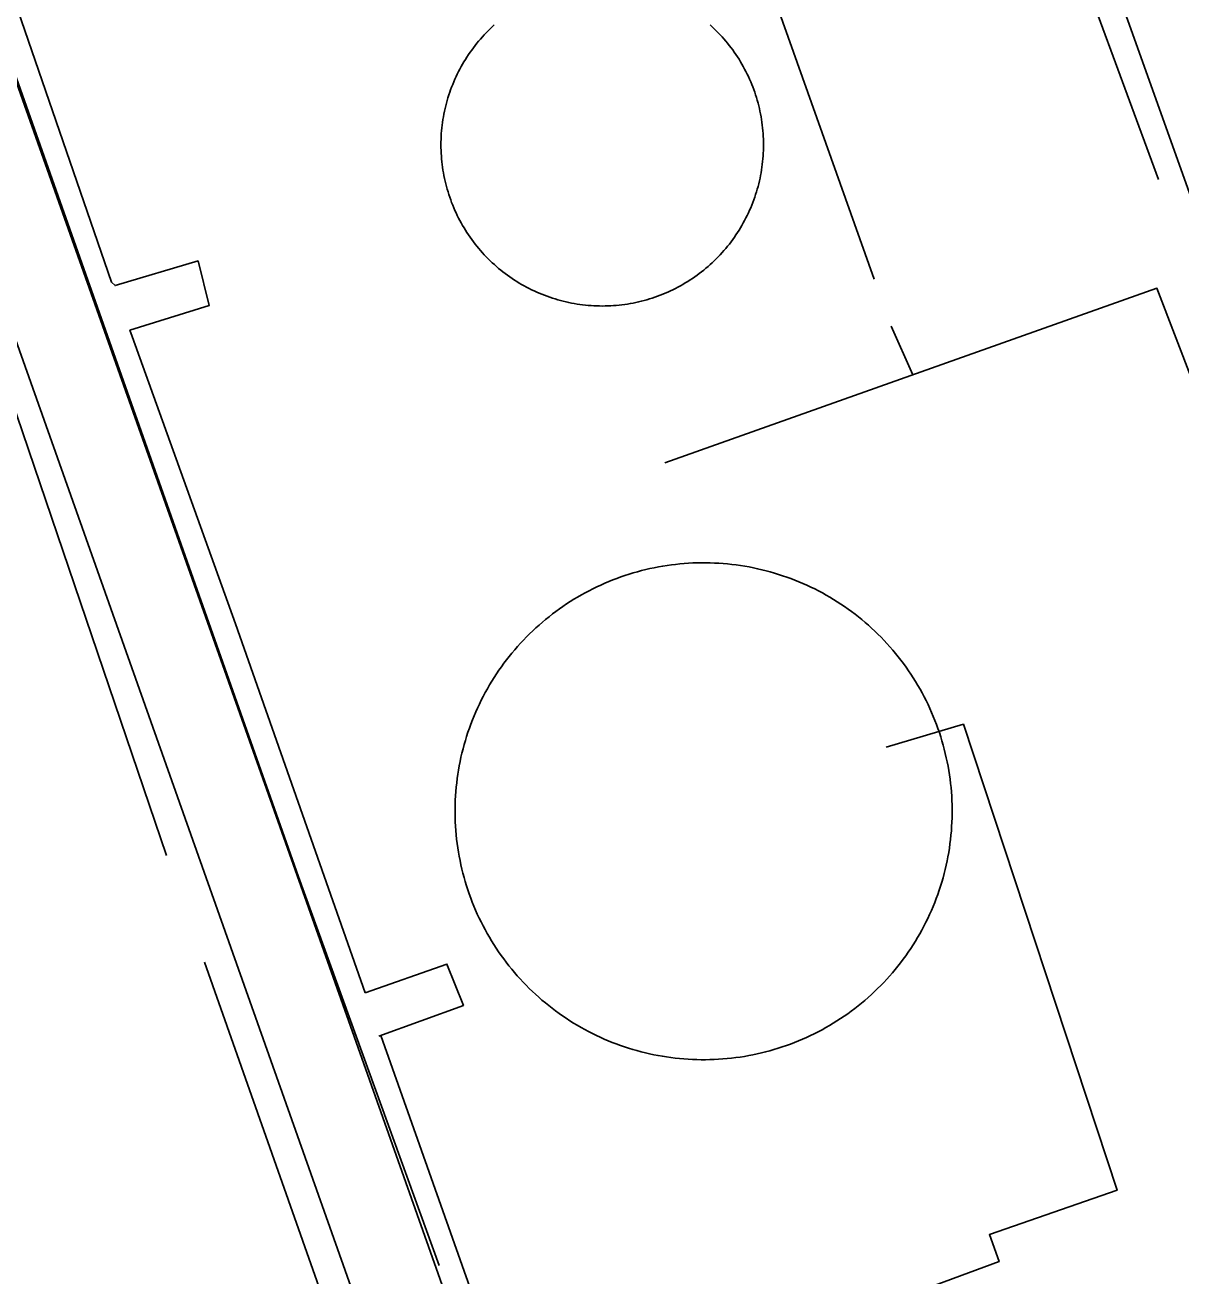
# Model space of a CAD drawing. Extents: x 3567028 to 3605064, y 510945 to 536587.
# Drawn here: x 3599281.8 to 3599682.2, y 526848.4 to 527281.8 of the extents above; entities that cross this region are included whole.
import ezdxf

# ---------------------------------------------------------------- set-up
doc = ezdxf.new("R2010")
doc.units = 0
for name, color, linetype in [('V-DOMW-TANK', 7, 'Continuous'), ('V-ROAD-CNTR', 7, 'Continuous'), ('V-TOPO-SHOR', 7, 'Continuous'), ('V-UTIL-LINE', 7, 'Continuous')]:
    doc.layers.add(name, color=color, linetype=linetype)

msp = doc.modelspace()

# ---------------------------------------------------------------- linework, layer by layer
at = {"layer": 'V-DOMW-TANK'}
for points in [[(3599429.54, 527220.28), (3599429.21, 527221.2), (3599428.88, 527222.11), (3599428.57, 527223.04), (3599428.28, 527223.97), (3599428, 527224.91), (3599427.74, 527225.84), (3599427.49, 527226.79), (3599427.27, 527227.74), (3599427.06, 527228.69), (3599426.86, 527229.64), (3599426.68, 527230.6), (3599426.52, 527231.56), (3599426.38, 527232.53), (3599426.25, 527233.49), (3599426.14, 527234.46), (3599426.04, 527235.43), (3599425.97, 527236.41), (3599425.91, 527237.38), (3599425.87, 527238.35), (3599425.84, 527239.33), (3599425.83, 527240.3), (3599425.84, 527241.28), (3599425.86, 527242.25), (3599425.91, 527243.23), (3599425.96, 527244.2), (3599426.04, 527245.17), (3599426.14, 527246.14), (3599426.24, 527247.11), (3599426.37, 527248.08), (3599426.52, 527249.04), (3599426.68, 527250.01), (3599426.85, 527250.96), (3599427.05, 527251.92), (3599427.26, 527252.87), (3599427.48, 527253.82), (3599427.73, 527254.76), (3599427.99, 527255.7), (3599428.27, 527256.64), (3599428.56, 527257.57), (3599428.87, 527258.49), (3599429.19, 527259.41), (3599429.54, 527260.32), (3599429.89, 527261.23), (3599430.26, 527262.13), (3599430.65, 527263.03), (3599431.06, 527263.92), (3599431.48, 527264.8), (3599431.91, 527265.67), (3599432.36, 527266.53), (3599432.83, 527267.39), (3599433.31, 527268.24), (3599433.8, 527269.08), (3599434.31, 527269.91), (3599434.83, 527270.73), (3599435.37, 527271.55), (3599435.93, 527272.35), (3599436.49, 527273.15), (3599437.07, 527273.93), (3599437.66, 527274.7), (3599438.27, 527275.47), (3599438.89, 527276.22), (3599439.52, 527276.96), (3599440.17, 527277.69), (3599440.83, 527278.41), (3599441.5, 527279.12), (3599442.18, 527279.81), (3599442.88, 527280.5), (3599443.58, 527281.17), (3599444.3, 527281.83)], [(3599519.07, 527281.85), (3599519.79, 527281.19), (3599520.5, 527280.52), (3599521.19, 527279.83), (3599521.88, 527279.14), (3599522.54, 527278.43), (3599523.2, 527277.71), (3599523.85, 527276.98), (3599524.48, 527276.24), (3599525.1, 527275.49), (3599525.71, 527274.73), (3599526.31, 527273.95), (3599526.89, 527273.17), (3599527.45, 527272.38), (3599528, 527271.57), (3599528.54, 527270.76), (3599529.07, 527269.94), (3599529.58, 527269.11), (3599530.07, 527268.27), (3599530.55, 527267.42), (3599531.02, 527266.56), (3599531.47, 527265.7), (3599531.9, 527264.82), (3599532.32, 527263.94), (3599532.73, 527263.06), (3599533.12, 527262.16), (3599533.49, 527261.26), (3599533.85, 527260.36), (3599534.19, 527259.44), (3599534.51, 527258.52), (3599534.83, 527257.6), (3599535.12, 527256.67), (3599535.4, 527255.73), (3599535.66, 527254.79), (3599535.9, 527253.85), (3599536.13, 527252.9), (3599536.34, 527251.95), (3599536.54, 527250.99), (3599536.71, 527250.04), (3599536.88, 527249.07), (3599537.02, 527248.11), (3599537.15, 527247.14), (3599537.26, 527246.18), (3599537.35, 527245.2), (3599537.43, 527244.23), (3599537.49, 527243.26), (3599537.53, 527242.28), (3599537.56, 527241.31)], [(3599537.56, 527241.31), (3599537.56, 527240.33), (3599537.56, 527239.36), (3599537.53, 527238.39), (3599537.49, 527237.41), (3599537.43, 527236.44), (3599537.35, 527235.47), (3599537.26, 527234.49), (3599537.15, 527233.53), (3599537.02, 527232.56), (3599536.88, 527231.59), (3599536.72, 527230.63), (3599536.54, 527229.67), (3599536.35, 527228.72), (3599536.14, 527227.77), (3599535.91, 527226.82), (3599535.67, 527225.88), (3599535.41, 527224.94), (3599535.13, 527224), (3599534.83, 527223.07), (3599534.53, 527222.15), (3599534.2, 527221.23), (3599533.86, 527220.31), (3599533.5, 527219.41), (3599533.13, 527218.51), (3599532.74, 527217.61), (3599532.34, 527216.72), (3599531.92, 527215.84), (3599531.48, 527214.97), (3599531.03, 527214.11), (3599530.57, 527213.25), (3599530.09, 527212.4), (3599529.6, 527211.56), (3599529.08, 527210.73), (3599528.56, 527209.91), (3599528.02, 527209.09), (3599527.47, 527208.29), (3599526.91, 527207.49), (3599526.33, 527206.71), (3599525.73, 527205.94), (3599525.12, 527205.17), (3599524.5, 527204.42), (3599523.87, 527203.68), (3599523.23, 527202.95), (3599522.57, 527202.23), (3599521.9, 527201.52), (3599521.21, 527200.83), (3599520.52, 527200.14), (3599519.81, 527199.47), (3599519.09, 527198.81), (3599518.36, 527198.16), (3599517.62, 527197.53), (3599516.87, 527196.92), (3599516.11, 527196.3), (3599515.33, 527195.71), (3599514.55, 527195.13), (3599513.75, 527194.56), (3599512.95, 527194.01), (3599512.14, 527193.47), (3599511.32, 527192.95), (3599510.48, 527192.44)], [(3599510.48, 527192.44), (3599509.64, 527191.94), (3599508.8, 527191.46), (3599507.94, 527191), (3599507.07, 527190.55), (3599506.2, 527190.11), (3599505.32, 527189.69), (3599504.44, 527189.29), (3599503.54, 527188.9), (3599502.64, 527188.53), (3599501.73, 527188.17), (3599500.82, 527187.83), (3599499.9, 527187.5), (3599498.98, 527187.19), (3599498.05, 527186.9), (3599497.11, 527186.62), (3599496.17, 527186.36), (3599495.23, 527186.12), (3599494.28, 527185.89), (3599493.33, 527185.68), (3599492.37, 527185.48), (3599491.42, 527185.3), (3599490.45, 527185.14), (3599489.49, 527185), (3599488.52, 527184.87), (3599487.55, 527184.76), (3599486.58, 527184.67), (3599485.61, 527184.59), (3599484.64, 527184.53), (3599483.66, 527184.48), (3599482.69, 527184.46), (3599481.71, 527184.45), (3599480.74, 527184.46), (3599479.76, 527184.48), (3599478.79, 527184.53), (3599477.82, 527184.59), (3599476.84, 527184.66), (3599475.87, 527184.76), (3599474.9, 527184.86), (3599473.94, 527184.99), (3599472.97, 527185.14), (3599472.01, 527185.3), (3599471.05, 527185.47), (3599470.1, 527185.67), (3599469.15, 527185.88), (3599468.2, 527186.11), (3599467.25, 527186.35), (3599466.31, 527186.61), (3599465.38, 527186.89), (3599464.45, 527187.18), (3599463.52, 527187.49), (3599462.6, 527187.82), (3599461.69, 527188.16), (3599460.78, 527188.51), (3599459.88, 527188.89), (3599458.99, 527189.28), (3599458.1, 527189.68), (3599457.22, 527190.1), (3599456.35, 527190.53), (3599455.48, 527190.98), (3599454.63, 527191.45), (3599453.78, 527191.93), (3599452.94, 527192.42), (3599452.11, 527192.93), (3599451.28, 527193.46), (3599450.47, 527193.99), (3599449.67, 527194.55), (3599448.87, 527195.11), (3599448.09, 527195.69), (3599447.31, 527196.29), (3599446.55, 527196.89), (3599445.8, 527197.51), (3599445.06, 527198.15), (3599444.33, 527198.79), (3599443.61, 527199.45), (3599442.9, 527200.12), (3599442.2, 527200.8), (3599441.52, 527201.5), (3599440.85, 527202.21), (3599440.19, 527202.93), (3599439.54, 527203.66), (3599438.91, 527204.4), (3599438.29, 527205.15), (3599437.68, 527205.91), (3599437.09, 527206.68), (3599436.51, 527207.47), (3599435.94, 527208.26), (3599435.39, 527209.07), (3599434.85, 527209.88), (3599434.33, 527210.7), (3599433.82, 527211.53), (3599433.32, 527212.37), (3599432.84, 527213.22), (3599432.38, 527214.08), (3599431.93, 527214.94), (3599431.49, 527215.81), (3599431.07, 527216.69), (3599430.67, 527217.58), (3599430.28, 527218.48), (3599429.91, 527219.38), (3599429.54, 527220.28)], [(3599477.12, 527085.8), (3599478.46, 527086.48), (3599479.81, 527087.14), (3599481.17, 527087.78), (3599482.54, 527088.39), (3599483.93, 527088.97), (3599485.32, 527089.53), (3599486.73, 527090.07), (3599488.14, 527090.58), (3599489.56, 527091.07), (3599490.99, 527091.53), (3599492.43, 527091.97), (3599493.87, 527092.39), (3599495.32, 527092.77), (3599496.78, 527093.13), (3599498.24, 527093.47), (3599499.72, 527093.78), (3599501.19, 527094.07), (3599502.67, 527094.33), (3599504.15, 527094.56), (3599505.64, 527094.77), (3599507.13, 527094.95), (3599508.63, 527095.1), (3599510.12, 527095.24), (3599511.62, 527095.34), (3599513.12, 527095.42), (3599514.62, 527095.47), (3599516.13, 527095.49), (3599517.63, 527095.49), (3599519.13, 527095.46), (3599520.63, 527095.41), (3599522.14, 527095.33), (3599523.64, 527095.22), (3599525.13, 527095.09), (3599526.62, 527094.93), (3599528.12, 527094.75), (3599529.6, 527094.54), (3599531.09, 527094.3), (3599532.57, 527094.04), (3599534.04, 527093.75), (3599535.51, 527093.44), (3599536.98, 527093.1), (3599538.43, 527092.73), (3599539.88, 527092.34), (3599541.33, 527091.93), (3599542.77, 527091.49), (3599544.19, 527091.02), (3599545.61, 527090.53), (3599547.02, 527090.02), (3599548.43, 527089.48), (3599549.82, 527088.91), (3599551.2, 527088.33), (3599552.58, 527087.71), (3599553.94, 527087.08), (3599555.28, 527086.42), (3599556.62, 527085.73), (3599557.95, 527085.03), (3599559.26, 527084.3), (3599560.56, 527083.55), (3599561.85, 527082.77), (3599563.12, 527081.97), (3599564.38, 527081.15), (3599565.63, 527080.31), (3599566.86, 527079.45), (3599568.07, 527078.57), (3599569.27, 527077.66), (3599570.46, 527076.73), (3599571.62, 527075.79), (3599572.77, 527074.82), (3599573.91, 527073.83), (3599575.02, 527072.83), (3599576.12, 527071.8), (3599577.2, 527070.76), (3599578.26, 527069.69), (3599579.3, 527068.61), (3599580.33, 527067.51), (3599581.33, 527066.39), (3599582.32, 527065.26), (3599583.28, 527064.11), (3599584.23, 527062.94), (3599585.15, 527061.75), (3599586.05, 527060.55), (3599586.94, 527059.34), (3599587.8, 527058.1), (3599588.64, 527056.86), (3599589.45, 527055.6), (3599590.25, 527054.32), (3599591.02, 527053.03), (3599591.77, 527051.73), (3599592.5, 527050.42), (3599593.2, 527049.09), (3599593.88, 527047.75), (3599594.54, 527046.4), (3599595.18, 527045.04), (3599595.79, 527043.67), (3599596.37, 527042.28), (3599596.93, 527040.89), (3599597.47, 527039.48), (3599597.98, 527038.07), (3599598.47, 527036.65), (3599598.93, 527035.22)], [(3599448.46, 526957.06), (3599447.56, 526958.26), (3599446.67, 526959.47), (3599445.81, 526960.7), (3599444.97, 526961.95), (3599444.16, 526963.21), (3599443.36, 526964.49), (3599442.59, 526965.78), (3599441.84, 526967.08), (3599441.11, 526968.39), (3599440.41, 526969.72), (3599439.73, 526971.06), (3599439.07, 526972.41), (3599438.43, 526973.77), (3599437.82, 526975.15), (3599437.24, 526976.53), (3599436.68, 526977.92), (3599436.14, 526979.32), (3599435.63, 526980.74), (3599435.14, 526982.16), (3599434.68, 526983.59), (3599434.24, 526985.03), (3599433.82, 526986.47), (3599433.44, 526987.92), (3599433.07, 526989.38), (3599432.74, 526990.84), (3599432.43, 526992.32), (3599432.14, 526993.79), (3599431.88, 526995.27), (3599431.65, 526996.75), (3599431.44, 526998.24), (3599431.26, 526999.73), (3599431.1, 527001.23), (3599430.97, 527002.72), (3599430.87, 527004.22), (3599430.79, 527005.72), (3599430.74, 527007.23), (3599430.72, 527008.73), (3599430.72, 527010.23), (3599430.75, 527011.73), (3599430.8, 527013.24), (3599430.88, 527014.73), (3599430.98, 527016.23), (3599431.12, 527017.73), (3599431.28, 527019.22), (3599431.46, 527020.72), (3599431.67, 527022.2), (3599431.91, 527023.69), (3599432.17, 527025.17), (3599432.46, 527026.64), (3599432.77, 527028.11), (3599433.11, 527029.57), (3599433.48, 527031.03), (3599433.87, 527032.48), (3599434.28, 527033.93), (3599434.72, 527035.36), (3599435.19, 527036.79), (3599435.68, 527038.21), (3599436.19, 527039.62), (3599436.73, 527041.03), (3599437.29, 527042.42), (3599437.89, 527043.8), (3599438.5, 527045.17), (3599439.13, 527046.54), (3599439.79, 527047.89), (3599440.48, 527049.22), (3599441.18, 527050.55), (3599441.91, 527051.86), (3599442.67, 527053.16), (3599443.44, 527054.45), (3599444.24, 527055.72), (3599445.06, 527056.98), (3599445.9, 527058.23), (3599446.76, 527059.46), (3599447.64, 527060.67), (3599448.55, 527061.87), (3599449.48, 527063.06), (3599450.42, 527064.22), (3599451.39, 527065.38), (3599452.38, 527066.51), (3599453.38, 527067.62), (3599454.41, 527068.72), (3599455.45, 527069.8), (3599456.52, 527070.86), (3599457.6, 527071.91), (3599458.7, 527072.93), (3599459.81, 527073.93), (3599460.95, 527074.92), (3599462.1, 527075.88), (3599463.27, 527076.82), (3599464.46, 527077.75), (3599465.66, 527078.65), (3599466.87, 527079.54), (3599468.1, 527080.4), (3599469.35, 527081.23), (3599470.61, 527082.05), (3599471.89, 527082.85), (3599473.18, 527083.62), (3599474.48, 527084.37), (3599475.79, 527085.1), (3599477.12, 527085.8)], [(3599598.93, 527035.22), (3599599.37, 527033.78), (3599599.78, 527032.34), (3599600.17, 527030.89), (3599600.53, 527029.43), (3599600.87, 527027.96), (3599601.18, 527026.49), (3599601.47, 527025.02), (3599601.73, 527023.54), (3599601.96, 527022.05), (3599602.17, 527020.57), (3599602.35, 527019.07), (3599602.51, 527017.58), (3599602.64, 527016.08), (3599602.74, 527014.58), (3599602.82, 527013.08), (3599602.87, 527011.58), (3599602.89, 527010.08), (3599602.89, 527008.58), (3599602.87, 527007.08), (3599602.81, 527005.57), (3599602.73, 527004.07), (3599602.62, 527002.58), (3599602.49, 527001.08), (3599602.33, 526999.58), (3599602.15, 526998.09), (3599601.94, 526996.61), (3599601.7, 526995.12), (3599601.44, 526993.64), (3599601.15, 526992.17), (3599600.84, 526990.7), (3599600.5, 526989.23), (3599600.13, 526987.78), (3599599.74, 526986.32), (3599599.33, 526984.88), (3599598.89, 526983.45), (3599598.42, 526982.02), (3599597.93, 526980.6), (3599597.42, 526979.18), (3599596.88, 526977.78), (3599596.31, 526976.39), (3599595.72, 526975.01), (3599595.11, 526973.64), (3599594.48, 526972.27), (3599593.81, 526970.92), (3599593.13, 526969.58), (3599592.43, 526968.26), (3599591.7, 526966.95), (3599590.94, 526965.65), (3599590.17, 526964.36), (3599589.37, 526963.08), (3599588.55, 526961.82), (3599587.71, 526960.58), (3599586.85, 526959.35), (3599585.96, 526958.14), (3599585.06, 526956.94), (3599584.13, 526955.75), (3599583.19, 526954.59), (3599582.22, 526953.44), (3599581.23, 526952.3), (3599580.23, 526951.19)], [(3599580.23, 526951.19), (3599579.2, 526950.09), (3599578.16, 526949.01), (3599577.09, 526947.95), (3599576.01, 526946.91), (3599574.91, 526945.88), (3599573.79, 526944.88), (3599572.66, 526943.89), (3599571.51, 526942.93), (3599570.34, 526941.98), (3599569.15, 526941.06), (3599567.95, 526940.16), (3599566.74, 526939.27), (3599565.5, 526938.41), (3599564.26, 526937.57), (3599563, 526936.76), (3599561.72, 526935.96), (3599560.43, 526935.19), (3599559.13, 526934.44), (3599557.82, 526933.71), (3599556.49, 526933.01), (3599555.15, 526932.32), (3599553.8, 526931.67), (3599552.44, 526931.04), (3599551.06, 526930.43), (3599549.68, 526929.84), (3599548.29, 526929.28), (3599546.88, 526928.74), (3599545.47, 526928.23), (3599544.05, 526927.74), (3599542.62, 526927.28), (3599541.18, 526926.84), (3599539.74, 526926.43), (3599538.29, 526926.04), (3599536.83, 526925.68), (3599535.36, 526925.34), (3599533.9, 526925.03), (3599532.42, 526924.74), (3599530.94, 526924.48), (3599529.46, 526924.25), (3599527.97, 526924.04), (3599526.48, 526923.86), (3599524.98, 526923.7), (3599523.48, 526923.57), (3599521.98, 526923.47), (3599520.48, 526923.39), (3599518.98, 526923.34), (3599517.48, 526923.32), (3599515.98, 526923.32), (3599514.47, 526923.34), (3599512.98, 526923.4), (3599511.47, 526923.48), (3599509.97, 526923.58), (3599508.48, 526923.72), (3599506.98, 526923.88), (3599505.49, 526924.06), (3599504, 526924.27), (3599502.52, 526924.51), (3599501.04, 526924.77), (3599499.57, 526925.06), (3599498.1, 526925.37), (3599496.63, 526925.71), (3599495.18, 526926.07), (3599493.73, 526926.47), (3599492.28, 526926.88), (3599490.84, 526927.32), (3599489.42, 526927.79), (3599487.99, 526928.28), (3599486.58, 526928.79), (3599485.18, 526929.33), (3599483.79, 526929.9), (3599482.41, 526930.48), (3599481.03, 526931.1), (3599479.68, 526931.73), (3599478.32, 526932.39), (3599476.98, 526933.08), (3599475.66, 526933.78), (3599474.35, 526934.51), (3599473.04, 526935.26), (3599471.76, 526936.04), (3599470.48, 526936.84), (3599469.23, 526937.66), (3599467.98, 526938.5), (3599466.75, 526939.36), (3599465.54, 526940.24), (3599464.34, 526941.15), (3599463.15, 526942.08), (3599461.99, 526943.02), (3599460.83, 526943.99), (3599459.7, 526944.98), (3599458.59, 526945.98), (3599457.49, 526947.01), (3599456.41, 526948.05), (3599455.35, 526949.12), (3599454.3, 526950.2), (3599453.28, 526951.3), (3599452.28, 526952.42), (3599451.29, 526953.55), (3599450.33, 526954.7), (3599449.38, 526955.87), (3599448.46, 526957.06)]]:
    msp.add_lwpolyline(points, dxfattribs=at)
at = {"layer": 'V-ROAD-CNTR'}
for points in [[(3599601.45, 526248.85), (3599438.84, 526719.83), (3598857.38, 528362.6)], [(3599582.7, 527510.38), (3600015.53, 526298.33)], [(3599629.81, 526258.64), (3599467.16, 526729.73), (3599231.28, 527396.14)]]:
    msp.add_lwpolyline(points, dxfattribs=at)
at = {"layer": 'V-TOPO-SHOR'}
for p, q in [((3599606.74, 527411.88), (3599674.41, 527228.33)), ((3599343.92, 526957.16), (3599385.78, 526838.43))]:
    msp.add_line(p, q, dxfattribs=at)
msp.add_lwpolyline([(3599199.25, 527371.45), (3599258.98, 527205.13), (3599330.77, 526994.1)], dxfattribs=at)
at = {"layer": 'V-UTIL-LINE'}
for p, q in [((3599575.85, 527193.73), (3599491.34, 527431.94)), ((3599589.34, 527160.64), (3599581.77, 527177.52)), ((3599399.58, 526946.54), (3599354.72, 527074.35))]:
    msp.add_line(p, q, dxfattribs=at)
for points in [[(3599237.06, 527381.6), (3599308.21, 527180), (3599376.5, 526986.64), (3599425.21, 526852.05)], [(3599248.39, 527368.04), (3599263.52, 527332.36), (3599311.77, 527192.69), (3599312.93, 527191.51), (3599341.71, 527200.06), (3599345.49, 527184.59), (3599318.07, 527176.04), (3599318.83, 527173.88), (3599354.72, 527074.35)], [(3599774.31, 527190.11), (3599686.63, 527157.22), (3599673.8, 527190.63), (3599503.42, 527130.13)], [(3599454.32, 526792.09), (3599462.36, 526795.42), (3599619.16, 526853.37), (3599615.83, 526862.76), (3599660.06, 526878.07), (3599606.8, 527039.55), (3599580, 527031.56)], [(3599399.58, 526946.54), (3599427.91, 526956.45), (3599433.63, 526942.16), (3599404.33, 526931.45)], [(3599405.06, 526931.72), (3599453.92, 526793.2), (3599505.12, 526650.74)]]:
    msp.add_lwpolyline(points, dxfattribs=at)

doc.saveas('drawing.dxf')
